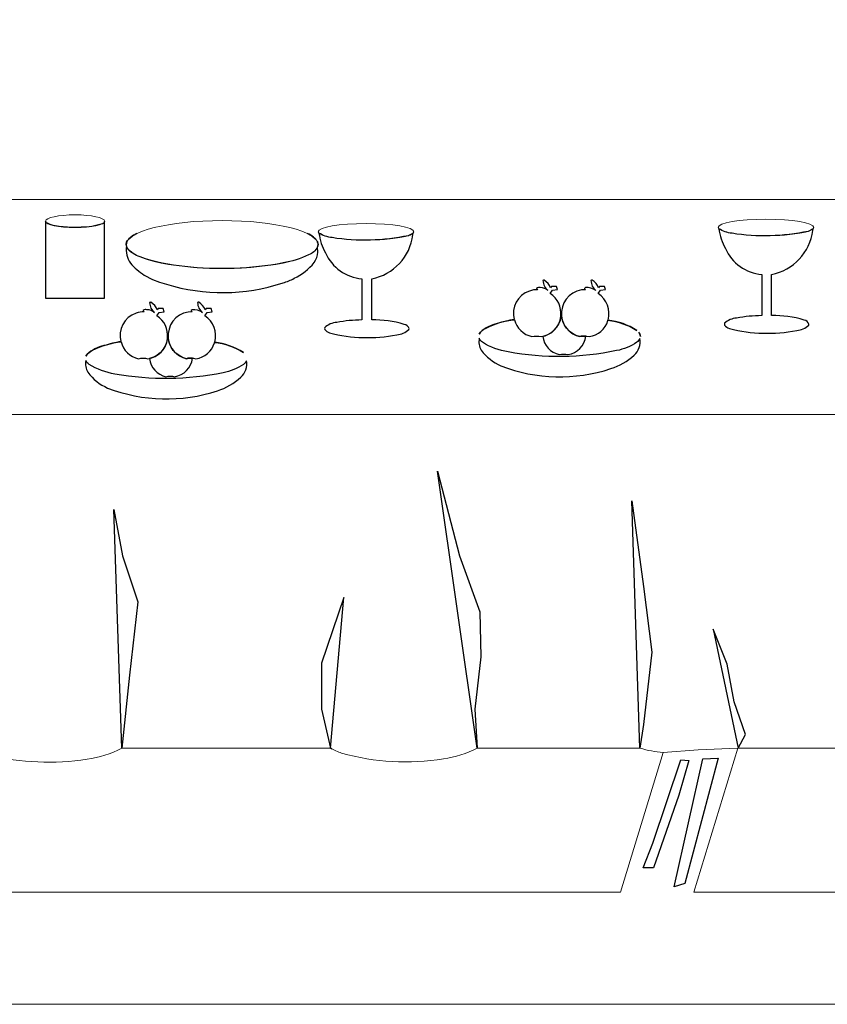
# Model space of a CAD drawing. Header units: centimetres. Extents: x -46.3 to 43.9, y -17.5 to 19.3.
# Tile 441 of 483: x 28.6 to 33.9, y -7.6 to -1.2. Entities that reach past the tile are written whole.
import ezdxf

# ---------------------------------------------------------------- set-up
doc = ezdxf.new("R2010")
doc.units = ezdxf.units.CM
doc.header["$MEASUREMENT"] = 0
doc.layers.add('Layer 1', color=7, linetype='Continuous')

msp = doc.modelspace()

# ---------------------------------------------------------------- linework, layer by layer
at = {"layer": 'Layer 1', "color": 1, "lineweight": 0}
msp.add_lwpolyline([(14.85148, -7.6086), (43.8515, -7.6086), (43.8515, 5.24304), (14.85148, 5.24304), (14.85148, -7.6086)], close=True, dxfattribs=at)
at = {"layer": 'Layer 1', "color": 5, "lineweight": 0}
for centre, major_axis, ratio in [((28.9425, -2.49788), (0.19282, 0), 0.2145524), ((29.90249, -2.65028), (0.62607, 0), 0.250004), ((33.45149, -2.53868), (0.31183, 0), 0.1724016), ((30.84149, -2.56708), (0.31183, 0), 0.1724016)]:
    msp.add_ellipse(centre, major_axis=major_axis, ratio=ratio, dxfattribs=at)
at = {"layer": 'Layer 1', "color": 1, "lineweight": 0}
for points, knots in [([(43.12508, -6.87618), (43.12508, -6.87618), (42.28748, -6.87618), (42.28748, -6.87618), (42.28748, -6.87618), (42.28748, -6.87618), (41.99709, -5.93698), (41.99709, -5.93698), (41.99709, -5.93698), (41.99709, -5.93698), (42.87229, -5.93698), (42.87229, -5.93698), (42.87229, -5.93698), (42.90584, -5.94526), (42.94078, -5.94603), (42.97469, -5.93938), (42.97469, -5.93938), (42.97469, -5.93938), (43.01389, -5.93698), (43.01389, -5.93698), (43.01389, -5.93698), (43.01389, -5.93698), (43.02109, -5.91538), (43.02109, -5.91538), (43.02109, -5.91538), (43.02109, -5.91538), (43.03228, -5.90418), (43.03228, -5.90418), (43.03228, -5.90418), (43.03958, -5.8966), (43.04482, -5.88741), (43.04908, -5.87778), (43.04908, -5.87778), (43.05285, -5.86838), (43.05625, -5.85882), (43.05869, -5.84898), (43.05869, -5.84898), (43.05869, -5.84898), (43.06029, -5.83378), (43.06029, -5.83378), (43.06029, -5.83378), (43.05984, -5.82332), (43.05876, -5.81291), (43.05709, -5.80258), (43.05709, -5.80258), (43.05709, -5.80258), (43.01389, -3.75937), (43.01389, -3.75937), (43.01389, -3.75937), (43.01389, -3.75937), (43.01229, -3.74737), (43.01229, -3.74737), (43.01229, -3.74737), (43.01229, -3.74737), (43.00749, -3.73617), (43.00749, -3.73617), (43.00749, -3.73617), (43.00559, -3.73096), (43.00457, -3.72552), (43.00268, -3.72017), (43.00268, -3.72017), (42.99994, -3.71536), (42.99624, -3.71124), (42.99228, -3.70737), (42.99228, -3.70737), (42.99228, -3.70737), (42.05788, -2.35697), (42.05788, -2.35697), (42.05788, -2.35697), (42.05788, -2.35697), (16.73308, -2.35697), (16.73308, -2.35697), (16.73308, -2.35697), (16.73308, -2.35697), (15.78347, -3.72577), (15.78347, -3.72577), (15.78347, -3.72577), (15.78374, -3.73332), (15.78045, -3.74022), (15.77547, -3.74577), (15.77547, -3.74577), (15.77547, -3.74577), (15.77147, -3.75937), (15.77147, -3.75937), (15.77147, -3.75937), (15.77147, -3.75937), (15.77068, -5.78018), (15.77068, -5.78018), (15.77068, -5.78018), (15.77068, -5.78018), (15.77147, -5.79538), (15.77147, -5.79538), (15.77147, -5.79538), (15.77343, -5.80977), (15.7769, -5.82388), (15.78108, -5.83778), (15.78108, -5.83778), (15.8047, -5.89793), (15.86286, -5.93781), (15.92748, -5.93698), (15.92748, -5.93698), (15.92748, -5.93698), (16.14668, -5.93698), (16.14668, -5.93698), (16.14668, -5.93698), (16.17311, -5.95441), (16.20223, -5.96745), (16.23308, -5.97458), (16.23308, -5.97458), (16.4285, -6.03748), (16.63612, -6.05282), (16.83867, -6.01938), (16.83867, -6.01938), (16.93197, -6.01065), (17.02242, -5.9826), (17.10427, -5.93698), (17.10427, -5.93698), (17.10427, -5.93698), (17.18027, -5.93698), (17.18027, -5.93698), (17.18027, -5.93698), (17.18027, -5.93698), (16.89148, -6.87618), (16.89148, -6.87618), (16.89148, -6.87618), (16.89148, -6.87618), (15.57788, -6.87618), (15.57788, -6.87618), (15.57788, -6.87618), (15.57788, -6.87618), (15.57788, 4.50143), (15.57788, 4.50143), (15.57788, 4.50143), (15.57788, 4.50143), (43.12508, 4.50143), (43.12508, 4.50143), (43.12508, 4.50143), (43.12508, 4.50143), (43.12508, -6.87618), (43.12508, -6.87618)], [0, 0, 0, 0, 0.0277778, 0.0277778, 0.0277778, 0.0277778, 0.0555556, 0.0555556, 0.0555556, 0.0555556, 0.0833333, 0.0833333, 0.0833333, 0.0833333, 0.1111111, 0.1111111, 0.1111111, 0.1111111, 0.1388889, 0.1388889, 0.1388889, 0.1388889, 0.1666667, 0.1666667, 0.1666667, 0.1666667, 0.1944444, 0.1944444, 0.1944444, 0.1944444, 0.2222222, 0.2222222, 0.2222222, 0.2222222, 0.25, 0.25, 0.25, 0.25, 0.2777778, 0.2777778, 0.2777778, 0.2777778, 0.3055556, 0.3055556, 0.3055556, 0.3055556, 0.3333333, 0.3333333, 0.3333333, 0.3333333, 0.3611111, 0.3611111, 0.3611111, 0.3611111, 0.3888889, 0.3888889, 0.3888889, 0.3888889, 0.4166667, 0.4166667, 0.4166667, 0.4166667, 0.4444444, 0.4444444, 0.4444444, 0.4444444, 0.4722222, 0.4722222, 0.4722222, 0.4722222, 0.5, 0.5, 0.5, 0.5, 0.5277778, 0.5277778, 0.5277778, 0.5277778, 0.5555556, 0.5555556, 0.5555556, 0.5555556, 0.5833333, 0.5833333, 0.5833333, 0.5833333, 0.6111111, 0.6111111, 0.6111111, 0.6111111, 0.6388889, 0.6388889, 0.6388889, 0.6388889, 0.6666667, 0.6666667, 0.6666667, 0.6666667, 0.6944444, 0.6944444, 0.6944444, 0.6944444, 0.7222222, 0.7222222, 0.7222222, 0.7222222, 0.75, 0.75, 0.75, 0.75, 0.7777778, 0.7777778, 0.7777778, 0.7777778, 0.8055556, 0.8055556, 0.8055556, 0.8055556, 0.8333333, 0.8333333, 0.8333333, 0.8333333, 0.8611111, 0.8611111, 0.8611111, 0.8611111, 0.8888889, 0.8888889, 0.8888889, 0.8888889, 0.9166667, 0.9166667, 0.9166667, 0.9166667, 0.9444444, 0.9444444, 0.9444444, 0.9444444, 1, 1, 1, 1]), ([(28.30188, -5.94958), (28.32642, -5.96244), (28.35214, -5.97287), (28.37868, -5.98078), (28.37868, -5.98078), (28.58875, -6.03319), (28.80724, -6.04272), (29.02107, -6.00878), (29.02107, -6.00878), (29.10029, -5.99871), (29.177, -5.97431), (29.24748, -5.93678), (29.24748, -5.93678), (29.24748, -5.93678), (30.60988, -5.93678), (30.60988, -5.93678), (30.60988, -5.93678), (30.63286, -5.9496), (30.65696, -5.96031), (30.68188, -5.96878), (30.68188, -5.96878), (30.89784, -6.03111), (31.12515, -6.04369), (31.34668, -6.00558), (31.34668, -6.00558), (31.42374, -5.99577), (31.49849, -5.97249), (31.56748, -5.93678), (31.56748, -5.93678), (31.56748, -5.93678), (32.62988, -5.93678), (32.62988, -5.93678), (32.62988, -5.93678), (32.67912, -5.95171), (32.7298, -5.96137), (32.78108, -5.96558), (32.78108, -5.96558), (32.78108, -5.96558), (32.50188, -6.87598), (32.50188, -6.87598), (32.50188, -6.87598), (32.50188, -6.87598), (26.67948, -6.87598), (26.67948, -6.87598), (26.67948, -6.87598), (26.67948, -6.87598), (26.38908, -5.93678), (26.38908, -5.93678), (26.38908, -5.93678), (26.38908, -5.93678), (28.27708, -5.93678), (28.27708, -5.93678), (28.27708, -5.93678), (28.27708, -5.93678), (28.30188, -5.94958), (28.30188, -5.94958)], [0, 0, 0, 0, 0.0666667, 0.0666667, 0.0666667, 0.0666667, 0.1333333, 0.1333333, 0.1333333, 0.1333333, 0.2, 0.2, 0.2, 0.2, 0.2666667, 0.2666667, 0.2666667, 0.2666667, 0.3333333, 0.3333333, 0.3333333, 0.3333333, 0.4, 0.4, 0.4, 0.4, 0.4666667, 0.4666667, 0.4666667, 0.4666667, 0.5333333, 0.5333333, 0.5333333, 0.5333333, 0.6, 0.6, 0.6, 0.6, 0.6666667, 0.6666667, 0.6666667, 0.6666667, 0.7333333, 0.7333333, 0.7333333, 0.7333333, 0.8, 0.8, 0.8, 0.8, 0.8666667, 0.8666667, 0.8666667, 0.8666667, 1, 1, 1, 1]), ([(34.32748, -5.95038), (34.43241, -5.98054), (34.54172, -5.99244), (34.65068, -5.98558), (34.65068, -5.98558), (34.65068, -5.98558), (34.92348, -6.87598), (34.92348, -6.87598), (34.92348, -6.87598), (34.92348, -6.87598), (32.98028, -6.87598), (32.98028, -6.87598), (32.98028, -6.87598), (32.98028, -6.87598), (33.26908, -5.93678), (33.26908, -5.93678), (33.26908, -5.93678), (33.26908, -5.93678), (34.28268, -5.93678), (34.28268, -5.93678), (34.28268, -5.93678), (34.28268, -5.93678), (34.32748, -5.95038), (34.32748, -5.95038)], [0, 0, 0, 0, 0.1428571, 0.1428571, 0.1428571, 0.1428571, 0.2857143, 0.2857143, 0.2857143, 0.2857143, 0.4285714, 0.4285714, 0.4285714, 0.4285714, 0.5714286, 0.5714286, 0.5714286, 0.5714286, 0.7142857, 0.7142857, 0.7142857, 0.7142857, 1, 1, 1, 1])]:
    msp.add_open_spline(points, degree=3, knots=knots, dxfattribs=at)
at = {"layer": 'Layer 1'}
for points, knots in [([(28.9816, -2.53785), (29.02898, -2.53807), (29.07599, -2.53004), (29.12059, -2.51406), (29.12059, -2.51406), (29.12782, -2.51336), (29.1329, -2.50737), (29.13436, -2.50028), (29.13436, -2.50028), (29.13436, -2.50028), (29.13436, -3.00114), (29.13436, -3.00114), (29.13436, -3.00114), (29.13436, -3.00114), (28.74995, -3.00114), (28.74995, -3.00114), (28.74995, -3.00114), (28.74995, -3.00114), (28.74995, -2.49778), (28.74995, -2.49778), (28.74995, -2.49778), (28.74995, -2.49778), (28.75497, -2.5078), (28.75497, -2.5078), (28.75497, -2.5078), (28.7571, -2.50972), (28.75968, -2.51097), (28.76248, -2.51155), (28.76248, -2.51155), (28.79449, -2.52582), (28.82889, -2.53387), (28.8639, -2.53534), (28.8639, -2.53534), (28.903, -2.53941), (28.94237, -2.54026), (28.9816, -2.53785)], [0, 0, 0, 0, 0.1, 0.1, 0.1, 0.1, 0.2, 0.2, 0.2, 0.2, 0.3, 0.3, 0.3, 0.3, 0.4, 0.4, 0.4, 0.4, 0.5, 0.5, 0.5, 0.5, 0.6, 0.6, 0.6, 0.6, 0.7, 0.7, 0.7, 0.7, 0.8, 0.8, 0.8, 0.8, 1, 1, 1, 1]), ([(33.75762, -2.55814), (33.73881, -2.7019), (33.63056, -2.81768), (33.4884, -2.84614), (33.4884, -2.84614), (33.4884, -2.84614), (33.4884, -3.11409), (33.4884, -3.11409), (33.4884, -3.11409), (33.56002, -3.11246), (33.63144, -3.1222), (33.70002, -3.14289), (33.70002, -3.14289), (33.71532, -3.14482), (33.72799, -3.15571), (33.73257, -3.17044), (33.73257, -3.17044), (33.73257, -3.17044), (33.73132, -3.1767), (33.73132, -3.1767), (33.73132, -3.1767), (33.70979, -3.19688), (33.6819, -3.2089), (33.65244, -3.21051), (33.65244, -3.21051), (33.50684, -3.23938), (33.35665, -3.2351), (33.21293, -3.19799), (33.21293, -3.19799), (33.20056, -3.19427), (33.18964, -3.18685), (33.18163, -3.1767), (33.18163, -3.1767), (33.18163, -3.1767), (33.18038, -3.17044), (33.18038, -3.17044), (33.18038, -3.17044), (33.18038, -3.17044), (33.18163, -3.16418), (33.18163, -3.16418), (33.18163, -3.16418), (33.20312, -3.14393), (33.23102, -3.13184), (33.26052, -3.13037), (33.26052, -3.13037), (33.31456, -3.11982), (33.36948, -3.11438), (33.42454, -3.11409), (33.42454, -3.11409), (33.42454, -3.11409), (33.42454, -2.84488), (33.42454, -2.84488), (33.42454, -2.84488), (33.3208, -2.83598), (33.22983, -2.77184), (33.18664, -2.6771), (33.18664, -2.6771), (33.16426, -2.63681), (33.14983, -2.59259), (33.14407, -2.54687), (33.14407, -2.54687), (33.1701, -2.56355), (33.19971, -2.57381), (33.23046, -2.57692), (33.23046, -2.57692), (33.39555, -2.60304), (33.564, -2.59879), (33.72756, -2.5644), (33.72756, -2.5644), (33.73886, -2.56024), (33.74939, -2.55429), (33.75887, -2.54687), (33.75887, -2.54687), (33.75887, -2.54687), (33.75762, -2.55814), (33.75762, -2.55814)], [0, 0, 0, 0, 0.05, 0.05, 0.05, 0.05, 0.1, 0.1, 0.1, 0.1, 0.15, 0.15, 0.15, 0.15, 0.2, 0.2, 0.2, 0.2, 0.25, 0.25, 0.25, 0.25, 0.3, 0.3, 0.3, 0.3, 0.35, 0.35, 0.35, 0.35, 0.4, 0.4, 0.4, 0.4, 0.45, 0.45, 0.45, 0.45, 0.5, 0.5, 0.5, 0.5, 0.55, 0.55, 0.55, 0.55, 0.6, 0.6, 0.6, 0.6, 0.65, 0.65, 0.65, 0.65, 0.7, 0.7, 0.7, 0.7, 0.75, 0.75, 0.75, 0.75, 0.8, 0.8, 0.8, 0.8, 0.85, 0.85, 0.85, 0.85, 0.9, 0.9, 0.9, 0.9, 1, 1, 1, 1]), ([(30.52527, -2.63377), (30.53063, -2.64434), (30.53013, -2.65694), (30.52447, -2.66737), (30.52447, -2.66737), (30.52447, -2.66737), (30.52687, -2.69937), (30.52687, -2.69937), (30.52687, -2.69937), (30.52522, -2.72393), (30.51717, -2.7476), (30.50367, -2.76817), (30.50367, -2.76817), (30.46772, -2.81127), (30.42299, -2.84614), (30.37247, -2.87057), (30.37247, -2.87057), (30.34967, -2.88312), (30.32549, -2.893), (30.30047, -2.90018), (30.30047, -2.90018), (30.30047, -2.90018), (30.20287, -2.92817), (30.20287, -2.92817), (30.20287, -2.92817), (29.95195, -2.98883), (29.68849, -2.97154), (29.44767, -2.87857), (29.44767, -2.87857), (29.44767, -2.87857), (29.39407, -2.85057), (29.39407, -2.85057), (29.39407, -2.85057), (29.36102, -2.8277), (29.33071, -2.80111), (29.30367, -2.77137), (29.30367, -2.77137), (29.28049, -2.73962), (29.27125, -2.69969), (29.27807, -2.66097), (29.27807, -2.66097), (29.27459, -2.64797), (29.27703, -2.63402), (29.28527, -2.62337), (29.28527, -2.62337), (29.27378, -2.63792), (29.27355, -2.65823), (29.28367, -2.67377), (29.28367, -2.67377), (29.30511, -2.70058), (29.33407, -2.72043), (29.36687, -2.73057), (29.36687, -2.73057), (29.46093, -2.76463), (29.55914, -2.7859), (29.65887, -2.79377), (29.65887, -2.79377), (29.87272, -2.81742), (30.08888, -2.8096), (30.30047, -2.77057), (30.30047, -2.77057), (30.35792, -2.75999), (30.41383, -2.74226), (30.46687, -2.71777), (30.46687, -2.71777), (30.49152, -2.70786), (30.51198, -2.68962), (30.52447, -2.66618), (30.52447, -2.66618), (30.52447, -2.66618), (30.52847, -2.64978), (30.52847, -2.64978), (30.52847, -2.64978), (30.52847, -2.64978), (30.52687, -2.64097), (30.52687, -2.64097), (30.52687, -2.64097), (30.52545, -2.63593), (30.52369, -2.63101), (30.52167, -2.62617), (30.52167, -2.62617), (30.52167, -2.62617), (30.52527, -2.63377), (30.52527, -2.63377)], [0, 0, 0, 0, 0.0454545, 0.0454545, 0.0454545, 0.0454545, 0.0909091, 0.0909091, 0.0909091, 0.0909091, 0.1363636, 0.1363636, 0.1363636, 0.1363636, 0.1818182, 0.1818182, 0.1818182, 0.1818182, 0.2272727, 0.2272727, 0.2272727, 0.2272727, 0.2727273, 0.2727273, 0.2727273, 0.2727273, 0.3181818, 0.3181818, 0.3181818, 0.3181818, 0.3636364, 0.3636364, 0.3636364, 0.3636364, 0.4090909, 0.4090909, 0.4090909, 0.4090909, 0.4545455, 0.4545455, 0.4545455, 0.4545455, 0.5, 0.5, 0.5, 0.5, 0.5454545, 0.5454545, 0.5454545, 0.5454545, 0.5909091, 0.5909091, 0.5909091, 0.5909091, 0.6363636, 0.6363636, 0.6363636, 0.6363636, 0.6818182, 0.6818182, 0.6818182, 0.6818182, 0.7272727, 0.7272727, 0.7272727, 0.7272727, 0.7727273, 0.7727273, 0.7727273, 0.7727273, 0.8181818, 0.8181818, 0.8181818, 0.8181818, 0.8636364, 0.8636364, 0.8636364, 0.8636364, 0.9090909, 0.9090909, 0.9090909, 0.9090909, 1, 1, 1, 1]), ([(29.30447, -2.60337), (29.31721, -2.59313), (29.33132, -2.58472), (29.34647, -2.57857), (29.34647, -2.57857), (29.32482, -2.58742), (29.30521, -2.60068), (29.28927, -2.61777), (29.28927, -2.61777), (29.28927, -2.61777), (29.29327, -2.61217), (29.29327, -2.61217), (29.29327, -2.61217), (29.29327, -2.61217), (29.30447, -2.60337), (29.30447, -2.60337)], [0, 0, 0, 0, 0.2, 0.2, 0.2, 0.2, 0.4, 0.4, 0.4, 0.4, 0.6, 0.6, 0.6, 0.6, 1, 1, 1, 1]), ([(30.49887, -2.60177), (30.50471, -2.60685), (30.5103, -2.6122), (30.51567, -2.61777), (30.51567, -2.61777), (30.49967, -2.60143), (30.48092, -2.588), (30.46007, -2.57857), (30.46007, -2.57857), (30.47416, -2.58417), (30.48725, -2.59203), (30.49887, -2.60177)], [0, 0, 0, 0, 0.25, 0.25, 0.25, 0.25, 0.5, 0.5, 0.5, 0.5, 1, 1, 1, 1]), ([(31.14772, -2.58644), (31.12891, -2.7302), (31.02066, -2.84597), (30.8785, -2.87443), (30.8785, -2.87443), (30.8785, -2.87443), (30.8785, -3.14239), (30.8785, -3.14239), (30.8785, -3.14239), (30.95012, -3.14076), (31.02154, -3.1505), (31.09012, -3.17119), (31.09012, -3.17119), (31.10542, -3.17312), (31.11808, -3.18401), (31.12267, -3.19874), (31.12267, -3.19874), (31.12267, -3.19874), (31.12142, -3.205), (31.12142, -3.205), (31.12142, -3.205), (31.09988, -3.22518), (31.072, -3.23719), (31.04253, -3.23881), (31.04253, -3.23881), (30.89694, -3.26767), (30.74675, -3.2634), (30.60303, -3.22629), (30.60303, -3.22629), (30.59065, -3.22257), (30.57974, -3.21514), (30.57173, -3.205), (30.57173, -3.205), (30.57173, -3.205), (30.57048, -3.19874), (30.57048, -3.19874), (30.57048, -3.19874), (30.57048, -3.19874), (30.57173, -3.19248), (30.57173, -3.19248), (30.57173, -3.19248), (30.59322, -3.17223), (30.62112, -3.16013), (30.65062, -3.15867), (30.65062, -3.15867), (30.70466, -3.14812), (30.75958, -3.14268), (30.81464, -3.14239), (30.81464, -3.14239), (30.81464, -3.14239), (30.81464, -2.87318), (30.81464, -2.87318), (30.81464, -2.87318), (30.7109, -2.86428), (30.61993, -2.80014), (30.57674, -2.70539), (30.57674, -2.70539), (30.55436, -2.66511), (30.53992, -2.62089), (30.53416, -2.57517), (30.53416, -2.57517), (30.5602, -2.59184), (30.58981, -2.60211), (30.62056, -2.60522), (30.62056, -2.60522), (30.78565, -2.63134), (30.9541, -2.62709), (31.11766, -2.5927), (31.11766, -2.5927), (31.12895, -2.58854), (31.13949, -2.58258), (31.14897, -2.57517), (31.14897, -2.57517), (31.14897, -2.57517), (31.14772, -2.58644), (31.14772, -2.58644)], [0, 0, 0, 0, 0.05, 0.05, 0.05, 0.05, 0.1, 0.1, 0.1, 0.1, 0.15, 0.15, 0.15, 0.15, 0.2, 0.2, 0.2, 0.2, 0.25, 0.25, 0.25, 0.25, 0.3, 0.3, 0.3, 0.3, 0.35, 0.35, 0.35, 0.35, 0.4, 0.4, 0.4, 0.4, 0.45, 0.45, 0.45, 0.45, 0.5, 0.5, 0.5, 0.5, 0.55, 0.55, 0.55, 0.55, 0.6, 0.6, 0.6, 0.6, 0.65, 0.65, 0.65, 0.65, 0.7, 0.7, 0.7, 0.7, 0.75, 0.75, 0.75, 0.75, 0.8, 0.8, 0.8, 0.8, 0.85, 0.85, 0.85, 0.85, 0.9, 0.9, 0.9, 0.9, 1, 1, 1, 1]), ([(31.58823, -3.222), (31.61948, -3.19401), (31.65743, -3.1746), (31.69841, -3.16565), (31.69841, -3.16565), (31.73451, -3.1544), (31.77131, -3.1456), (31.8086, -3.13936), (31.8086, -3.13936), (31.78806, -3.06122), (31.83114, -2.98038), (31.90752, -2.95404), (31.90752, -2.95404), (31.92453, -2.94693), (31.94297, -2.94396), (31.96136, -2.94527), (31.96136, -2.94527), (31.95874, -2.94375), (31.95681, -2.94146), (31.9551, -2.93901), (31.9551, -2.93901), (31.9551, -2.93901), (31.9551, -2.93651), (31.9551, -2.93651), (31.9551, -2.93651), (31.96141, -2.93033), (31.97059, -2.92859), (31.97889, -2.9315), (31.97889, -2.9315), (31.99727, -2.93166), (32.01505, -2.93829), (32.02898, -2.95028), (32.02898, -2.95028), (32.0088, -2.9347), (31.99687, -2.91067), (31.99642, -2.88517), (31.99642, -2.88517), (31.99893, -2.88322), (32.00206, -2.88252), (32.00519, -2.88267), (32.00519, -2.88267), (32.02375, -2.89444), (32.03787, -2.91206), (32.04526, -2.93275), (32.04526, -2.93275), (32.04526, -2.93275), (32.05277, -2.92399), (32.05277, -2.92399), (32.05277, -2.92399), (32.05277, -2.92399), (32.08532, -2.92399), (32.08532, -2.92399), (32.08532, -2.92399), (32.08532, -2.92399), (32.09159, -2.94402), (32.09159, -2.94402), (32.09159, -2.94402), (32.09159, -2.94402), (32.05903, -2.94903), (32.05903, -2.94903), (32.05903, -2.94903), (32.05903, -2.94903), (32.04401, -2.97032), (32.04401, -2.97032), (32.04401, -2.97032), (32.09296, -3.00205), (32.11959, -3.05887), (32.11287, -3.11682), (32.11287, -3.11682), (32.11287, -3.11682), (32.11788, -3.11682), (32.11788, -3.11682), (32.11788, -3.11682), (32.10926, -3.03491), (32.16566, -2.96033), (32.24685, -2.94653), (32.24685, -2.94653), (32.24685, -2.94653), (32.2744, -2.94527), (32.2744, -2.94527), (32.2744, -2.94527), (32.27193, -2.94357), (32.26957, -2.94172), (32.26814, -2.93901), (32.26814, -2.93901), (32.26814, -2.93901), (32.26814, -2.93651), (32.26814, -2.93651), (32.26814, -2.93651), (32.26814, -2.93651), (32.27314, -2.9315), (32.27314, -2.9315), (32.27314, -2.9315), (32.29769, -2.92844), (32.32244, -2.93516), (32.34201, -2.95028), (32.34201, -2.95028), (32.32197, -2.93458), (32.31008, -2.91063), (32.30946, -2.88517), (32.30946, -2.88517), (32.30946, -2.88517), (32.31321, -2.88267), (32.31321, -2.88267), (32.31321, -2.88267), (32.31321, -2.88267), (32.31823, -2.88267), (32.31823, -2.88267), (32.31823, -2.88267), (32.33692, -2.89426), (32.35092, -2.91203), (32.35829, -2.93275), (32.35829, -2.93275), (32.35829, -2.93275), (32.36581, -2.92399), (32.36581, -2.92399), (32.36581, -2.92399), (32.36581, -2.92399), (32.39836, -2.92399), (32.39836, -2.92399), (32.39836, -2.92399), (32.39836, -2.92399), (32.40462, -2.94402), (32.40462, -2.94402), (32.40462, -2.94402), (32.40462, -2.94402), (32.37206, -2.94903), (32.37206, -2.94903), (32.37206, -2.94903), (32.37206, -2.94903), (32.35704, -2.97032), (32.35704, -2.97032), (32.35704, -2.97032), (32.41391, -3.00769), (32.43979, -3.07774), (32.4209, -3.14311), (32.4209, -3.14311), (32.48777, -3.15182), (32.55198, -3.17466), (32.60934, -3.2101), (32.60934, -3.2101), (32.55178, -3.17436), (32.48699, -3.15191), (32.41965, -3.14437), (32.41965, -3.14437), (32.41965, -3.14437), (32.41965, -3.14687), (32.41965, -3.14687), (32.41965, -3.14687), (32.40356, -3.20269), (32.35583, -3.24362), (32.29819, -3.2508), (32.29819, -3.2508), (32.27801, -3.24608), (32.25701, -3.24604), (32.23683, -3.2508), (32.23683, -3.2508), (32.17285, -3.23656), (32.12505, -3.18322), (32.11788, -3.11807), (32.11788, -3.11807), (32.11788, -3.11807), (32.11287, -3.11995), (32.11287, -3.11995), (32.11287, -3.11995), (32.10523, -3.18766), (32.05266, -3.24157), (31.98515, -3.2508), (31.98515, -3.2508), (31.965, -3.24587), (31.94395, -3.24589), (31.9238, -3.2508), (31.9238, -3.2508), (31.86794, -3.23871), (31.82373, -3.19605), (31.80985, -3.14061), (31.80985, -3.14061), (31.74523, -3.14747), (31.6824, -3.16614), (31.62454, -3.1957), (31.62454, -3.1957), (31.60623, -3.20408), (31.59087, -3.21777), (31.58071, -3.23515), (31.58071, -3.23515), (31.58071, -3.23515), (31.58823, -3.222), (31.58823, -3.222)], [0, 0, 0, 0, 0.0208333, 0.0208333, 0.0208333, 0.0208333, 0.0416667, 0.0416667, 0.0416667, 0.0416667, 0.0625, 0.0625, 0.0625, 0.0625, 0.0833333, 0.0833333, 0.0833333, 0.0833333, 0.1041667, 0.1041667, 0.1041667, 0.1041667, 0.125, 0.125, 0.125, 0.125, 0.1458333, 0.1458333, 0.1458333, 0.1458333, 0.1666667, 0.1666667, 0.1666667, 0.1666667, 0.1875, 0.1875, 0.1875, 0.1875, 0.2083333, 0.2083333, 0.2083333, 0.2083333, 0.2291667, 0.2291667, 0.2291667, 0.2291667, 0.25, 0.25, 0.25, 0.25, 0.2708333, 0.2708333, 0.2708333, 0.2708333, 0.2916667, 0.2916667, 0.2916667, 0.2916667, 0.3125, 0.3125, 0.3125, 0.3125, 0.3333333, 0.3333333, 0.3333333, 0.3333333, 0.3541667, 0.3541667, 0.3541667, 0.3541667, 0.375, 0.375, 0.375, 0.375, 0.3958333, 0.3958333, 0.3958333, 0.3958333, 0.4166667, 0.4166667, 0.4166667, 0.4166667, 0.4375, 0.4375, 0.4375, 0.4375, 0.4583333, 0.4583333, 0.4583333, 0.4583333, 0.4791667, 0.4791667, 0.4791667, 0.4791667, 0.5, 0.5, 0.5, 0.5, 0.5208333, 0.5208333, 0.5208333, 0.5208333, 0.5416667, 0.5416667, 0.5416667, 0.5416667, 0.5625, 0.5625, 0.5625, 0.5625, 0.5833333, 0.5833333, 0.5833333, 0.5833333, 0.6041667, 0.6041667, 0.6041667, 0.6041667, 0.625, 0.625, 0.625, 0.625, 0.6458333, 0.6458333, 0.6458333, 0.6458333, 0.6666667, 0.6666667, 0.6666667, 0.6666667, 0.6875, 0.6875, 0.6875, 0.6875, 0.7083333, 0.7083333, 0.7083333, 0.7083333, 0.7291667, 0.7291667, 0.7291667, 0.7291667, 0.75, 0.75, 0.75, 0.75, 0.7708333, 0.7708333, 0.7708333, 0.7708333, 0.7916667, 0.7916667, 0.7916667, 0.7916667, 0.8125, 0.8125, 0.8125, 0.8125, 0.8333333, 0.8333333, 0.8333333, 0.8333333, 0.8541667, 0.8541667, 0.8541667, 0.8541667, 0.875, 0.875, 0.875, 0.875, 0.8958333, 0.8958333, 0.8958333, 0.8958333, 0.9166667, 0.9166667, 0.9166667, 0.9166667, 0.9375, 0.9375, 0.9375, 0.9375, 0.9583333, 0.9583333, 0.9583333, 0.9583333, 1, 1, 1, 1]), ([(29.02091, -3.3663), (29.05216, -3.33831), (29.09012, -3.3189), (29.1311, -3.30995), (29.1311, -3.30995), (29.16719, -3.2987), (29.204, -3.2899), (29.24129, -3.28366), (29.24129, -3.28366), (29.22075, -3.20552), (29.26383, -3.12467), (29.34021, -3.09834), (29.34021, -3.09834), (29.35722, -3.09123), (29.37566, -3.08825), (29.39405, -3.08957), (29.39405, -3.08957), (29.39143, -3.08805), (29.3895, -3.08576), (29.38779, -3.08331), (29.38779, -3.08331), (29.38779, -3.08331), (29.38779, -3.08081), (29.38779, -3.08081), (29.38779, -3.08081), (29.3941, -3.07463), (29.40328, -3.07289), (29.41158, -3.0758), (29.41158, -3.0758), (29.42996, -3.07596), (29.44773, -3.08259), (29.46167, -3.09458), (29.46167, -3.09458), (29.44149, -3.079), (29.42956, -3.05496), (29.42911, -3.02947), (29.42911, -3.02947), (29.43162, -3.02752), (29.43475, -3.02682), (29.43788, -3.02697), (29.43788, -3.02697), (29.45644, -3.03874), (29.47055, -3.05635), (29.47795, -3.07705), (29.47795, -3.07705), (29.47795, -3.07705), (29.48546, -3.06829), (29.48546, -3.06829), (29.48546, -3.06829), (29.48546, -3.06829), (29.51801, -3.06829), (29.51801, -3.06829), (29.51801, -3.06829), (29.51801, -3.06829), (29.52427, -3.08832), (29.52427, -3.08832), (29.52427, -3.08832), (29.52427, -3.08832), (29.49172, -3.09333), (29.49172, -3.09333), (29.49172, -3.09333), (29.49172, -3.09333), (29.47669, -3.11462), (29.47669, -3.11462), (29.47669, -3.11462), (29.52564, -3.14635), (29.55228, -3.20317), (29.54556, -3.26112), (29.54556, -3.26112), (29.54556, -3.26112), (29.55057, -3.26112), (29.55057, -3.26112), (29.55057, -3.26112), (29.54195, -3.17921), (29.59835, -3.10463), (29.67954, -3.09082), (29.67954, -3.09082), (29.67954, -3.09082), (29.70709, -3.08957), (29.70709, -3.08957), (29.70709, -3.08957), (29.70462, -3.08787), (29.70225, -3.08601), (29.70083, -3.08331), (29.70083, -3.08331), (29.70083, -3.08331), (29.70083, -3.08081), (29.70083, -3.08081), (29.70083, -3.08081), (29.70083, -3.08081), (29.70583, -3.0758), (29.70583, -3.0758), (29.70583, -3.0758), (29.73038, -3.07274), (29.75513, -3.07946), (29.7747, -3.09458), (29.7747, -3.09458), (29.75466, -3.07888), (29.74277, -3.05493), (29.74215, -3.02947), (29.74215, -3.02947), (29.74215, -3.02947), (29.7459, -3.02697), (29.7459, -3.02697), (29.7459, -3.02697), (29.7459, -3.02697), (29.75091, -3.02697), (29.75091, -3.02697), (29.75091, -3.02697), (29.76961, -3.03856), (29.78361, -3.05633), (29.79098, -3.07705), (29.79098, -3.07705), (29.79098, -3.07705), (29.7985, -3.06829), (29.7985, -3.06829), (29.7985, -3.06829), (29.7985, -3.06829), (29.83105, -3.06829), (29.83105, -3.06829), (29.83105, -3.06829), (29.83105, -3.06829), (29.83731, -3.08832), (29.83731, -3.08832), (29.83731, -3.08832), (29.83731, -3.08832), (29.80475, -3.09333), (29.80475, -3.09333), (29.80475, -3.09333), (29.80475, -3.09333), (29.78973, -3.11462), (29.78973, -3.11462), (29.78973, -3.11462), (29.8466, -3.15199), (29.87247, -3.22204), (29.85359, -3.28741), (29.85359, -3.28741), (29.92046, -3.29612), (29.98467, -3.31896), (30.04203, -3.3544), (30.04203, -3.3544), (29.98447, -3.31866), (29.91968, -3.2962), (29.85234, -3.28867), (29.85234, -3.28867), (29.85234, -3.28867), (29.85234, -3.29117), (29.85234, -3.29117), (29.85234, -3.29117), (29.83625, -3.34698), (29.78852, -3.38792), (29.73088, -3.3951), (29.73088, -3.3951), (29.7107, -3.39037), (29.6897, -3.39034), (29.66952, -3.3951), (29.66952, -3.3951), (29.60554, -3.38086), (29.55774, -3.32752), (29.55057, -3.26237), (29.55057, -3.26237), (29.55057, -3.26237), (29.54556, -3.26425), (29.54556, -3.26425), (29.54556, -3.26425), (29.53792, -3.33196), (29.48535, -3.38587), (29.41784, -3.3951), (29.41784, -3.3951), (29.39769, -3.39017), (29.37664, -3.39019), (29.35649, -3.3951), (29.35649, -3.3951), (29.30063, -3.383), (29.25642, -3.34035), (29.24254, -3.28491), (29.24254, -3.28491), (29.17792, -3.29177), (29.11509, -3.31044), (29.05722, -3.34), (29.05722, -3.34), (29.03891, -3.34837), (29.02356, -3.36207), (29.0134, -3.37945), (29.0134, -3.37945), (29.0134, -3.37945), (29.02091, -3.3663), (29.02091, -3.3663)], [0, 0, 0, 0, 0.0208333, 0.0208333, 0.0208333, 0.0208333, 0.0416667, 0.0416667, 0.0416667, 0.0416667, 0.0625, 0.0625, 0.0625, 0.0625, 0.0833333, 0.0833333, 0.0833333, 0.0833333, 0.1041667, 0.1041667, 0.1041667, 0.1041667, 0.125, 0.125, 0.125, 0.125, 0.1458333, 0.1458333, 0.1458333, 0.1458333, 0.1666667, 0.1666667, 0.1666667, 0.1666667, 0.1875, 0.1875, 0.1875, 0.1875, 0.2083333, 0.2083333, 0.2083333, 0.2083333, 0.2291667, 0.2291667, 0.2291667, 0.2291667, 0.25, 0.25, 0.25, 0.25, 0.2708333, 0.2708333, 0.2708333, 0.2708333, 0.2916667, 0.2916667, 0.2916667, 0.2916667, 0.3125, 0.3125, 0.3125, 0.3125, 0.3333333, 0.3333333, 0.3333333, 0.3333333, 0.3541667, 0.3541667, 0.3541667, 0.3541667, 0.375, 0.375, 0.375, 0.375, 0.3958333, 0.3958333, 0.3958333, 0.3958333, 0.4166667, 0.4166667, 0.4166667, 0.4166667, 0.4375, 0.4375, 0.4375, 0.4375, 0.4583333, 0.4583333, 0.4583333, 0.4583333, 0.4791667, 0.4791667, 0.4791667, 0.4791667, 0.5, 0.5, 0.5, 0.5, 0.5208333, 0.5208333, 0.5208333, 0.5208333, 0.5416667, 0.5416667, 0.5416667, 0.5416667, 0.5625, 0.5625, 0.5625, 0.5625, 0.5833333, 0.5833333, 0.5833333, 0.5833333, 0.6041667, 0.6041667, 0.6041667, 0.6041667, 0.625, 0.625, 0.625, 0.625, 0.6458333, 0.6458333, 0.6458333, 0.6458333, 0.6666667, 0.6666667, 0.6666667, 0.6666667, 0.6875, 0.6875, 0.6875, 0.6875, 0.7083333, 0.7083333, 0.7083333, 0.7083333, 0.7291667, 0.7291667, 0.7291667, 0.7291667, 0.75, 0.75, 0.75, 0.75, 0.7708333, 0.7708333, 0.7708333, 0.7708333, 0.7916667, 0.7916667, 0.7916667, 0.7916667, 0.8125, 0.8125, 0.8125, 0.8125, 0.8333333, 0.8333333, 0.8333333, 0.8333333, 0.8541667, 0.8541667, 0.8541667, 0.8541667, 0.875, 0.875, 0.875, 0.875, 0.8958333, 0.8958333, 0.8958333, 0.8958333, 0.9166667, 0.9166667, 0.9166667, 0.9166667, 0.9375, 0.9375, 0.9375, 0.9375, 0.9583333, 0.9583333, 0.9583333, 0.9583333, 1, 1, 1, 1]), ([(32.11663, -3.10054), (32.11651, -3.1726), (32.16654, -3.23497), (32.23683, -3.2508), (32.23683, -3.2508), (32.24937, -3.24684), (32.2627, -3.24605), (32.27565, -3.24829), (32.27565, -3.24829), (32.26804, -3.30984), (32.22046, -3.35885), (32.1592, -3.3685), (32.1592, -3.3685), (32.14074, -3.36359), (32.12131, -3.36359), (32.10286, -3.3685), (32.10286, -3.3685), (32.04524, -3.35589), (32.00188, -3.30814), (31.99517, -3.24955), (31.99517, -3.24955), (32.06806, -3.23304), (32.11829, -3.1664), (32.11412, -3.09178), (32.11412, -3.09178), (32.11412, -3.09178), (32.11788, -3.09178), (32.11788, -3.09178), (32.11788, -3.09178), (32.11788, -3.09178), (32.11663, -3.10054), (32.11663, -3.10054)], [0, 0, 0, 0, 0.1111111, 0.1111111, 0.1111111, 0.1111111, 0.2222222, 0.2222222, 0.2222222, 0.2222222, 0.3333333, 0.3333333, 0.3333333, 0.3333333, 0.4444444, 0.4444444, 0.4444444, 0.4444444, 0.5555556, 0.5555556, 0.5555556, 0.5555556, 0.6666667, 0.6666667, 0.6666667, 0.6666667, 0.7777778, 0.7777778, 0.7777778, 0.7777778, 1, 1, 1, 1]), ([(29.54931, -3.24484), (29.5492, -3.3169), (29.59923, -3.37926), (29.66952, -3.3951), (29.66952, -3.3951), (29.68206, -3.39113), (29.69538, -3.39035), (29.70834, -3.39259), (29.70834, -3.39259), (29.70073, -3.45414), (29.65315, -3.50314), (29.59189, -3.5128), (29.59189, -3.5128), (29.57343, -3.50789), (29.554, -3.50789), (29.53554, -3.5128), (29.53554, -3.5128), (29.47793, -3.50019), (29.43457, -3.45244), (29.42786, -3.39384), (29.42786, -3.39384), (29.50075, -3.37734), (29.55098, -3.3107), (29.54681, -3.23607), (29.54681, -3.23607), (29.54681, -3.23607), (29.55057, -3.23607), (29.55057, -3.23607), (29.55057, -3.23607), (29.55057, -3.23607), (29.54931, -3.24484), (29.54931, -3.24484)], [0, 0, 0, 0, 0.1111111, 0.1111111, 0.1111111, 0.1111111, 0.2222222, 0.2222222, 0.2222222, 0.2222222, 0.3333333, 0.3333333, 0.3333333, 0.3333333, 0.4444444, 0.4444444, 0.4444444, 0.4444444, 0.5555556, 0.5555556, 0.5555556, 0.5555556, 0.6666667, 0.6666667, 0.6666667, 0.6666667, 0.7777778, 0.7777778, 0.7777778, 0.7777778, 1, 1, 1, 1]), ([(31.602, -3.28836), (31.65323, -3.32016), (31.71024, -3.34148), (31.76979, -3.35097), (31.76979, -3.35097), (32.00396, -3.39401), (32.24421, -3.39102), (32.47725, -3.3422), (32.47725, -3.3422), (32.52435, -3.33368), (32.56919, -3.31535), (32.60872, -3.28836), (32.60872, -3.28836), (32.61706, -3.28174), (32.62387, -3.27341), (32.62875, -3.26394), (32.62875, -3.26394), (32.63603, -3.3041), (32.62172, -3.34517), (32.59119, -3.37225), (32.59119, -3.37225), (32.54799, -3.41259), (32.49619, -3.44255), (32.43968, -3.4599), (32.43968, -3.4599), (32.20563, -3.5368), (31.95222, -3.53062), (31.7222, -3.44238), (31.7222, -3.44238), (31.67114, -3.41974), (31.62673, -3.3844), (31.59323, -3.3397), (31.59323, -3.3397), (31.57931, -3.31635), (31.57464, -3.28856), (31.58071, -3.26207), (31.58071, -3.26207), (31.58501, -3.27279), (31.5923, -3.28208), (31.602, -3.28836)], [0, 0, 0, 0, 0.0909091, 0.0909091, 0.0909091, 0.0909091, 0.1818182, 0.1818182, 0.1818182, 0.1818182, 0.2727273, 0.2727273, 0.2727273, 0.2727273, 0.3636364, 0.3636364, 0.3636364, 0.3636364, 0.4545455, 0.4545455, 0.4545455, 0.4545455, 0.5454545, 0.5454545, 0.5454545, 0.5454545, 0.6363636, 0.6363636, 0.6363636, 0.6363636, 0.7272727, 0.7272727, 0.7272727, 0.7272727, 0.8181818, 0.8181818, 0.8181818, 0.8181818, 1, 1, 1, 1]), ([(32.62124, -3.222), (32.62827, -3.22948), (32.63239, -3.23929), (32.63251, -3.24955), (32.63251, -3.24955), (32.63093, -3.23962), (32.62702, -3.23022), (32.62124, -3.222)], [0, 0, 0, 0, 0.3333333, 0.3333333, 0.3333333, 0.3333333, 1, 1, 1, 1]), ([(29.03468, -3.43266), (29.08591, -3.46446), (29.14293, -3.48578), (29.20248, -3.49527), (29.20248, -3.49527), (29.43665, -3.53831), (29.6769, -3.53532), (29.90993, -3.4865), (29.90993, -3.4865), (29.95704, -3.47798), (30.00188, -3.45965), (30.04141, -3.43266), (30.04141, -3.43266), (30.04975, -3.42604), (30.05656, -3.41771), (30.06144, -3.40824), (30.06144, -3.40824), (30.06872, -3.4484), (30.05441, -3.48947), (30.02388, -3.51655), (30.02388, -3.51655), (29.98068, -3.55689), (29.92887, -3.58685), (29.87237, -3.6042), (29.87237, -3.6042), (29.63832, -3.68109), (29.38491, -3.67492), (29.15489, -3.58667), (29.15489, -3.58667), (29.10382, -3.56404), (29.05942, -3.5287), (29.02592, -3.484), (29.02592, -3.484), (29.012, -3.46065), (29.00733, -3.43286), (29.0134, -3.40637), (29.0134, -3.40637), (29.01769, -3.41709), (29.02499, -3.42637), (29.03468, -3.43266)], [0, 0, 0, 0, 0.0909091, 0.0909091, 0.0909091, 0.0909091, 0.1818182, 0.1818182, 0.1818182, 0.1818182, 0.2727273, 0.2727273, 0.2727273, 0.2727273, 0.3636364, 0.3636364, 0.3636364, 0.3636364, 0.4545455, 0.4545455, 0.4545455, 0.4545455, 0.5454545, 0.5454545, 0.5454545, 0.5454545, 0.6363636, 0.6363636, 0.6363636, 0.6363636, 0.7272727, 0.7272727, 0.7272727, 0.7272727, 0.8181818, 0.8181818, 0.8181818, 0.8181818, 1, 1, 1, 1]), ([(31.56777, -5.93667), (31.56777, -5.93667), (31.55148, -5.68278), (31.55148, -5.68278), (31.55148, -5.68278), (31.55148, -5.68278), (31.59117, -5.34089), (31.59117, -5.34089), (31.59117, -5.34089), (31.59117, -5.34089), (31.58419, -5.04732), (31.58419, -5.04732), (31.58419, -5.04732), (31.58419, -5.04732), (31.45148, -4.68278), (31.45148, -4.68278), (31.45148, -4.68278), (31.45148, -4.68278), (31.30874, -4.12927), (31.30874, -4.12927), (31.30874, -4.12927), (31.30874, -4.12927), (31.56748, -5.93681), (31.56748, -5.93681), (31.56748, -5.93681), (31.56748, -5.93681), (31.56777, -5.93667), (31.56777, -5.93667)], [0, 0, 0, 0, 0.125, 0.125, 0.125, 0.125, 0.25, 0.25, 0.25, 0.25, 0.375, 0.375, 0.375, 0.375, 0.5, 0.5, 0.5, 0.5, 0.625, 0.625, 0.625, 0.625, 0.75, 0.75, 0.75, 0.75, 1, 1, 1, 1]), ([(32.62959, -5.93667), (32.62959, -5.93667), (32.65148, -5.78278), (32.65148, -5.78278), (32.65148, -5.78278), (32.65148, -5.78278), (32.70606, -5.30944), (32.70606, -5.30944), (32.70606, -5.30944), (32.70606, -5.30944), (32.65148, -4.88278), (32.65148, -4.88278), (32.65148, -4.88278), (32.65148, -4.88278), (32.57645, -4.32232), (32.57645, -4.32232), (32.57645, -4.32232), (32.57645, -4.32232), (32.62959, -5.93667), (32.62959, -5.93667)], [0, 0, 0, 0, 0.1666667, 0.1666667, 0.1666667, 0.1666667, 0.3333333, 0.3333333, 0.3333333, 0.3333333, 0.5, 0.5, 0.5, 0.5, 0.6666667, 0.6666667, 0.6666667, 0.6666667, 1, 1, 1, 1]), ([(29.24754, -5.93667), (29.24754, -5.93667), (29.29848, -5.45973), (29.29848, -5.45973), (29.29848, -5.45973), (29.29848, -5.45973), (29.35147, -4.98278), (29.35147, -4.98278), (29.35147, -4.98278), (29.35147, -4.98278), (29.25147, -4.68278), (29.25147, -4.68278), (29.25147, -4.68278), (29.25147, -4.68278), (29.19496, -4.37837), (29.19496, -4.37837), (29.19496, -4.37837), (29.19496, -4.37837), (29.24754, -5.93667), (29.24754, -5.93667)], [0, 0, 0, 0, 0.1666667, 0.1666667, 0.1666667, 0.1666667, 0.3333333, 0.3333333, 0.3333333, 0.3333333, 0.5, 0.5, 0.5, 0.5, 0.6666667, 0.6666667, 0.6666667, 0.6666667, 1, 1, 1, 1]), ([(30.60987, -5.93681), (30.60987, -5.93681), (30.55148, -5.68278), (30.55148, -5.68278), (30.55148, -5.68278), (30.55148, -5.68278), (30.55148, -5.38278), (30.55148, -5.38278), (30.55148, -5.38278), (30.55148, -5.38278), (30.69741, -4.95295), (30.69741, -4.95295), (30.69741, -4.95295), (30.69741, -4.95295), (30.60987, -5.93667), (30.60987, -5.93667), (30.60987, -5.93667), (30.60987, -5.93667), (30.61854, -5.94152), (30.61854, -5.94152), (30.61854, -5.94152), (30.61854, -5.94152), (30.60987, -5.93681), (30.60987, -5.93681)], [0, 0, 0, 0, 0.1428571, 0.1428571, 0.1428571, 0.1428571, 0.2857143, 0.2857143, 0.2857143, 0.2857143, 0.4285714, 0.4285714, 0.4285714, 0.4285714, 0.5714286, 0.5714286, 0.5714286, 0.5714286, 0.7142857, 0.7142857, 0.7142857, 0.7142857, 1, 1, 1, 1]), ([(33.10791, -5.16096), (33.10791, -5.16096), (33.19885, -5.38982), (33.19885, -5.38982), (33.19885, -5.38982), (33.19885, -5.38982), (33.24428, -5.63447), (33.24428, -5.63447), (33.24428, -5.63447), (33.24428, -5.63447), (33.31768, -5.84766), (33.31768, -5.84766), (33.31768, -5.84766), (33.31768, -5.84766), (33.26943, -5.93667), (33.26943, -5.93667), (33.26943, -5.93667), (33.26943, -5.93667), (33.10791, -5.16096), (33.10791, -5.16096)], [0, 0, 0, 0, 0.1666667, 0.1666667, 0.1666667, 0.1666667, 0.3333333, 0.3333333, 0.3333333, 0.3333333, 0.5, 0.5, 0.5, 0.5, 0.6666667, 0.6666667, 0.6666667, 0.6666667, 1, 1, 1, 1]), ([(32.89626, -6.01369), (32.89626, -6.01369), (32.71266, -6.55624), (32.71266, -6.55624), (32.71266, -6.55624), (32.71266, -6.55624), (32.65077, -6.719), (32.65077, -6.719), (32.65077, -6.719), (32.65077, -6.719), (32.71679, -6.719), (32.71679, -6.719), (32.71679, -6.719), (32.71679, -6.719), (32.88388, -6.24474), (32.88388, -6.24474), (32.88388, -6.24474), (32.88388, -6.24474), (32.94783, -6.01782), (32.94783, -6.01782), (32.94783, -6.01782), (32.94783, -6.01782), (32.89626, -6.01369), (32.89626, -6.01369)], [0, 0, 0, 0, 0.1428571, 0.1428571, 0.1428571, 0.1428571, 0.2857143, 0.2857143, 0.2857143, 0.2857143, 0.4285714, 0.4285714, 0.4285714, 0.4285714, 0.5714286, 0.5714286, 0.5714286, 0.5714286, 0.7142857, 0.7142857, 0.7142857, 0.7142857, 1, 1, 1, 1]), ([(33.14076, -6.00196), (33.14076, -6.00196), (33.03967, -6.00609), (33.03967, -6.00609), (33.03967, -6.00609), (33.03967, -6.00609), (32.85194, -6.84157), (32.85194, -6.84157), (32.85194, -6.84157), (32.85194, -6.84157), (32.92294, -6.82027), (32.92294, -6.82027), (32.92294, -6.82027), (32.92294, -6.82027), (33.14076, -6.00196), (33.14076, -6.00196)], [0, 0, 0, 0, 0.2, 0.2, 0.2, 0.2, 0.4, 0.4, 0.4, 0.4, 0.6, 0.6, 0.6, 0.6, 1, 1, 1, 1])]:
    msp.add_open_spline(points, degree=3, knots=knots, dxfattribs=at)
at = {"layer": 'Layer 1', "color": 5, "lineweight": 0}
msp.add_open_spline([(15.77151, -3.75922), (15.77151, -3.75922), (43.01342, -3.75922), (43.01342, -3.75922)], degree=3, dxfattribs=at)
msp.add_open_spline([(33.26908, -5.93681), (33.26908, -5.93681), (33.00929, -5.94697), (33.00929, -5.94697), (33.00929, -5.94697), (33.00929, -5.94697), (32.78108, -5.96562), (32.78108, -5.96562)], degree=3, knots=[0, 0, 0, 0, 0.3333333, 0.3333333, 0.3333333, 0.3333333, 1, 1, 1, 1], dxfattribs=at)

doc.saveas('drawing.dxf')
